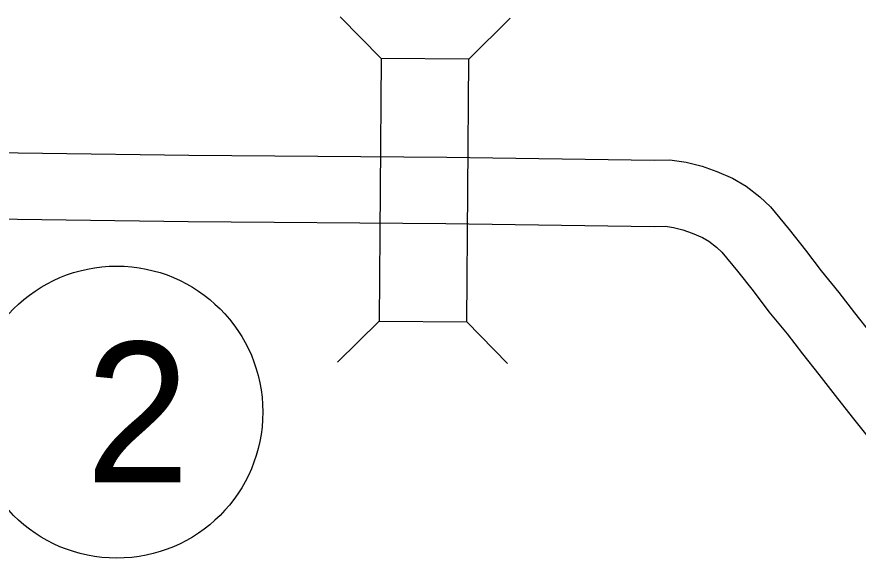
# Model space of a CAD drawing. Extents: x -939622 to -934245, y 1383184 to 1385301.
# Drawn here: x -936291.5 to -936280.09, y 1384648.69 to 1384656.03 of the extents above; entities that cross this region are included whole.
import ezdxf

# ---------------------------------------------------------------- set-up
doc = ezdxf.new("R2010")
doc.units = 0
for name, color, linetype in [('Level 15', 7, 'Continuous'), ('Level 20', 7, 'Continuous'), ('Level 27', 7, 'Continuous')]:
    doc.layers.add(name, color=color, linetype=linetype)

msp = doc.modelspace()

# ---------------------------------------------------------------- linework, layer by layer
at = {"layer": 'Level 15'}
for points in [[(-936310.45, 1384651.188), (-936310.252, 1384651.399), (-936310.007, 1384651.651), (-936309.774, 1384651.905), (-936309.531, 1384652.159), (-936309.272, 1384652.437), (-936309.026, 1384652.705), (-936308.792, 1384652.956), (-936308.53, 1384653.247), (-936308.292, 1384653.5), (-936308.037, 1384653.771), (-936307.92, 1384653.896), (-936307.801, 1384653.983), (-936307.683, 1384654.065), (-936307.542, 1384654.154), (-936307.427, 1384654.207), (-936307.29, 1384654.271), (-936307.083, 1384654.331), (-936306.891, 1384654.388), (-936306.627, 1384654.436), (-936306.389, 1384654.437), (-936305.984, 1384654.432), (-936297.106, 1384654.263), (-936289.162, 1384654.154)], [(-936289.164, 1384654.154), (-936285.666, 1384654.127), (-936282.853, 1384654.088), (-936282.641, 1384654.092), (-936282.42, 1384654.06), (-936282.2, 1384654.006), (-936282.002, 1384653.933), (-936281.792, 1384653.843), (-936281.605, 1384653.735), (-936281.422, 1384653.591), (-936281.276, 1384653.454), (-936281.024, 1384653.145), (-936280.802, 1384652.867), (-936280.59, 1384652.588), (-936280.347, 1384652.29), (-936280.134, 1384652.015), (-936279.914, 1384651.737)], [(-936309.792, 1384650.573), (-936309.602, 1384650.777), (-936309.353, 1384651.032), (-936309.116, 1384651.29), (-936308.876, 1384651.542), (-936308.612, 1384651.825), (-936308.365, 1384652.094), (-936308.129, 1384652.348), (-936307.868, 1384652.637), (-936307.636, 1384652.883), (-936307.38, 1384653.155), (-936307.32, 1384653.22), (-936307.279, 1384653.25), (-936307.185, 1384653.315), (-936307.112, 1384653.361), (-936307.05, 1384653.39), (-936306.973, 1384653.426), (-936306.828, 1384653.468), (-936306.681, 1384653.512), (-936306.545, 1384653.537), (-936306.394, 1384653.537), (-936305.998, 1384653.532), (-936297.121, 1384653.363), (-936289.174, 1384653.254)], [(-936289.171, 1384653.254), (-936285.676, 1384653.227), (-936282.852, 1384653.188), (-936282.699, 1384653.191), (-936282.591, 1384653.175), (-936282.462, 1384653.144), (-936282.336, 1384653.097), (-936282.196, 1384653.037), (-936282.111, 1384652.988), (-936282.009, 1384652.908), (-936281.936, 1384652.839), (-936281.724, 1384652.58), (-936281.512, 1384652.314), (-936281.296, 1384652.03), (-936281.051, 1384651.73), (-936280.842, 1384651.461), (-936280.622, 1384651.182), (-936280.399, 1384650.895), (-936280.168, 1384650.602), (-936279.949, 1384650.329)]]:
    msp.add_lwpolyline(points, dxfattribs=at)
at = {"layer": 'Level 20'}
for p, q in [((-936286.556, 1384655.466), (-936287.112, 1384656.03)), ((-936285.368, 1384655.457), (-936284.804, 1384656.012)), ((-936286.583, 1384651.902), (-936287.148, 1384651.346)), ((-936285.395, 1384651.893), (-936284.84, 1384651.328))]:
    msp.add_line(p, q, dxfattribs=at)
msp.add_lwpolyline([(-936286.556, 1384655.466), (-936286.583, 1384651.902), (-936285.395, 1384651.893), (-936285.368, 1384655.457)], close=True, dxfattribs=at)
at = {"layer": 'Level 27'}
msp.add_circle((-936290.14, 1384650.67), 1.98, dxfattribs=at)

# ---------------------------------------------------------------- texts
msp.add_text('2', height=1.901, dxfattribs=at).set_placement((-936290.565, 1384649.719))

doc.saveas('drawing.dxf')
